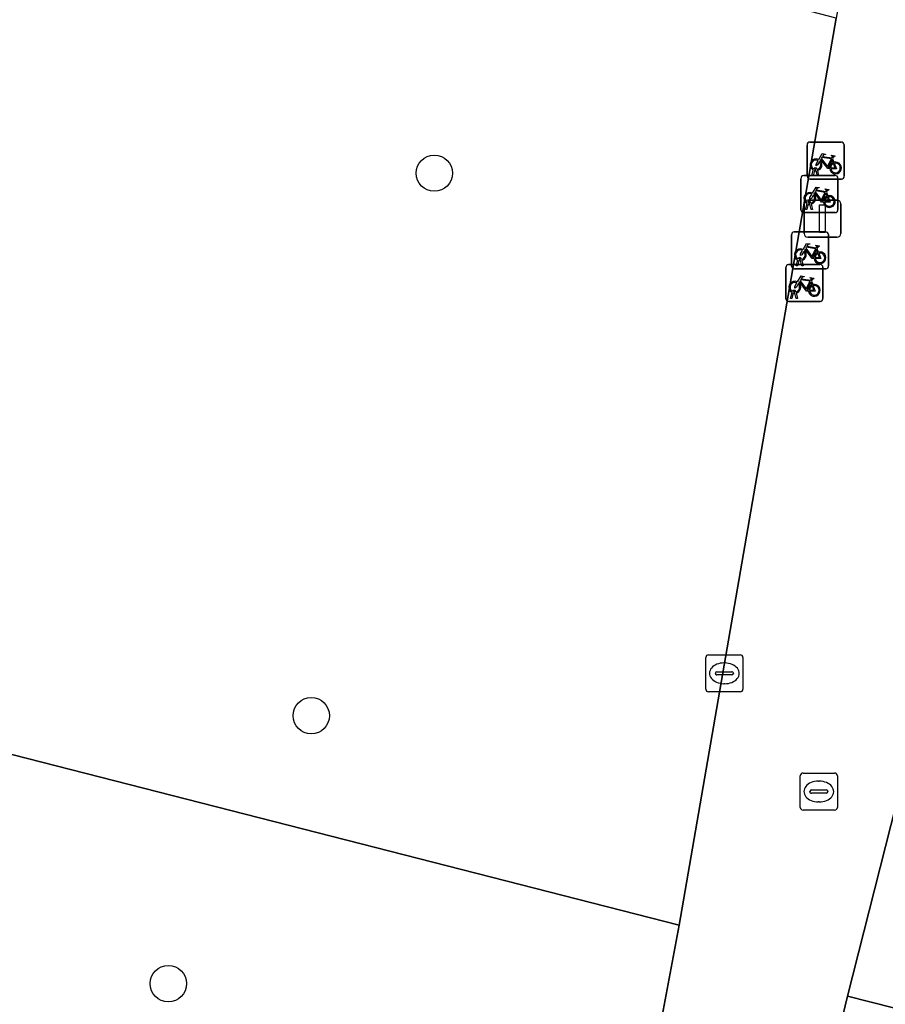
# Model space of a CAD drawing. Extents: x 163683 to 164494, y 382709 to 383872.
# Drawn here: x 164068.25 to 164091.59, y 383122.29 to 383148.85 of the extents above; entities that cross this region are included whole.
import ezdxf

# ---------------------------------------------------------------- set-up
doc = ezdxf.new("R2010")
doc.units = 0
for name, color, linetype in [('IMGEO_Boom', 7, 'Continuous'), ('IMGEO_Fietsenrek', 7, 'Continuous'), ('IMGEO_Groenvoorziening', 7, 'Continuous'), ('IMGEO_Kolk', 7, 'Continuous'), ('IMGEO_Lichtmast', 7, 'Continuous'), ('IMGEO_Pand', 7, 'Continuous'), ('IMGEO_Rioolput', 7, 'Continuous'), ('IMGEO_Voetpad_open', 7, 'Continuous')]:
    doc.layers.add(name, color=color, linetype=linetype)

msp = doc.modelspace()

# ---------------------------------------------------------------- linework, layer by layer
at = {"layer": 'IMGEO_Boom'}
for centre in [(164079.43, 383144.708), (164076.113, 383130.074), (164072.259, 383122.845)]:
    msp.add_circle(centre, 0.489, dxfattribs=at)
at = {"layer": 'IMGEO_Fietsenrek'}
for p, q in [((164089.481, 383144.624), (164089.481, 383145.465)), ((164089.481, 383145.465), (164089.481, 383144.624)), ((164089.556, 383145.549), (164090.397, 383145.549)), ((164090.397, 383145.549), (164089.556, 383145.549)), ((164090.481, 383145.474), (164090.481, 383144.633)), ((164090.481, 383144.633), (164090.481, 383145.474)), ((164090.168, 383145.098), (164090.204, 383145.003)), ((164089.719, 383144.805), (164089.718, 383144.809)), ((164089.75, 383144.816), (164089.751, 383144.809)), ((164089.314, 383143.719), (164089.314, 383144.56)), ((164089.314, 383144.56), (164089.314, 383143.719)), ((164089.389, 383144.644), (164090.23, 383144.644)), ((164090.23, 383144.644), (164089.389, 383144.644)), ((164090.406, 383144.549), (164089.565, 383144.549)), ((164089.565, 383144.549), (164090.406, 383144.549)), ((164089.608, 383144.633), (164089.647, 383144.793)), ((164089.642, 383144.633), (164089.608, 383144.633)), ((164089.677, 383144.781), (164089.642, 383144.633)), ((164089.76, 383144.633), (164089.726, 383144.775)), ((164089.758, 383144.779), (164089.793, 383144.633)), ((164089.793, 383144.633), (164089.76, 383144.633)), ((164090.314, 383144.569), (164090.314, 383143.728)), ((164090.314, 383143.728), (164090.314, 383144.569)), ((164090.001, 383144.193), (164090.037, 383144.098)), ((164089.441, 383143.728), (164089.48, 383143.888)), ((164089.51, 383143.876), (164089.475, 383143.728)), ((164089.552, 383143.9), (164089.551, 383143.904)), ((164089.593, 383143.728), (164089.559, 383143.87)), ((164089.583, 383143.911), (164089.584, 383143.904)), ((164089.591, 383143.874), (164089.626, 383143.728)), ((164090.239, 383143.644), (164089.398, 383143.644)), ((164089.398, 383143.644), (164090.239, 383143.644)), ((164089.475, 383143.728), (164089.441, 383143.728)), ((164089.626, 383143.728), (164089.593, 383143.728)), ((164089.061, 383142.2), (164089.061, 383143.041)), ((164089.061, 383143.041), (164089.061, 383142.2)), ((164089.136, 383143.125), (164089.977, 383143.125)), ((164089.977, 383143.125), (164089.136, 383143.125)), ((164090.061, 383143.05), (164090.061, 383142.209)), ((164090.061, 383142.209), (164090.061, 383143.05)), ((164089.748, 383142.674), (164089.784, 383142.579)), ((164088.909, 383141.323), (164088.909, 383142.164)), ((164088.909, 383142.164), (164088.909, 383141.323)), ((164088.984, 383142.248), (164089.825, 383142.248)), ((164089.825, 383142.248), (164088.984, 383142.248)), ((164089.188, 383142.209), (164089.227, 383142.369)), ((164089.222, 383142.209), (164089.188, 383142.209)), ((164089.257, 383142.357), (164089.222, 383142.209)), ((164089.299, 383142.381), (164089.298, 383142.385)), ((164089.34, 383142.209), (164089.306, 383142.351)), ((164089.33, 383142.392), (164089.331, 383142.385)), ((164089.338, 383142.355), (164089.373, 383142.209)), ((164089.373, 383142.209), (164089.34, 383142.209)), ((164089.909, 383142.173), (164089.909, 383141.332)), ((164089.909, 383141.332), (164089.909, 383142.173)), ((164089.986, 383142.125), (164089.145, 383142.125)), ((164089.145, 383142.125), (164089.986, 383142.125)), ((164089.596, 383141.797), (164089.632, 383141.702)), ((164089.036, 383141.332), (164089.075, 383141.492)), ((164089.105, 383141.48), (164089.07, 383141.332)), ((164089.147, 383141.504), (164089.146, 383141.508)), ((164089.188, 383141.332), (164089.154, 383141.474)), ((164089.178, 383141.515), (164089.179, 383141.508)), ((164089.186, 383141.478), (164089.221, 383141.332)), ((164089.834, 383141.248), (164088.993, 383141.248)), ((164088.993, 383141.248), (164089.834, 383141.248)), ((164089.07, 383141.332), (164089.036, 383141.332)), ((164089.221, 383141.332), (164089.188, 383141.332))]:
    msp.add_line(p, q, dxfattribs=at)
for points in [[(164089.794, 383145.075), (164089.889, 383145.239), (164089.975, 383145.225), (164089.977, 383145.216), (164089.921, 383145.205), (164089.894, 383145.16), (164090.15, 383145.119)], [(164090.09, 383144.831), (164090.04, 383144.831), (164089.849, 383145.082), (164089.83, 383145.05)], [(164090.137, 383145.094), (164089.88, 383145.135), (164089.863, 383145.106), (164090.03, 383144.886), (164090.137, 383145.094)], [(164090.185, 383144.996), (164090.155, 383145.073), (164090.046, 383144.855), (164090.089, 383144.855)], [(164090.15, 383145.119), (164090.175, 383145.168), (164090.169, 383145.172), (164090.146, 383145.176), (164090.134, 383145.183), (164090.133, 383145.186), (164090.135, 383145.191), (164090.23, 383145.176), (164090.232, 383145.166), (164090.222, 383145.153), (164090.21, 383145.147), (164090.196, 383145.153), (164090.168, 383145.098)], [(164089.815, 383145.023), (164089.763, 383144.933), (164089.723, 383144.908), (164089.724, 383144.955), (164089.779, 383145.049)], [(164090.119, 383144.855), (164090.239, 383144.854), (164090.195, 383144.968)], [(164090.215, 383144.975), (164090.27, 383144.83), (164090.12, 383144.83)], [(164089.627, 383144.17), (164089.722, 383144.334), (164089.808, 383144.32), (164089.81, 383144.311), (164089.754, 383144.3), (164089.727, 383144.255), (164089.983, 383144.214)], [(164089.983, 383144.214), (164090.008, 383144.263), (164090.002, 383144.267), (164089.979, 383144.271), (164089.967, 383144.278), (164089.966, 383144.281), (164089.968, 383144.286), (164090.063, 383144.271), (164090.065, 383144.261), (164090.055, 383144.248), (164090.043, 383144.242), (164090.029, 383144.248), (164090.001, 383144.193)], [(164089.648, 383144.118), (164089.596, 383144.028), (164089.556, 383144.003), (164089.557, 383144.05), (164089.612, 383144.144)], [(164089.923, 383143.926), (164089.873, 383143.926), (164089.682, 383144.177), (164089.663, 383144.145)], [(164089.97, 383144.189), (164089.713, 383144.23), (164089.696, 383144.201), (164089.863, 383143.981), (164089.97, 383144.189)], [(164090.018, 383144.091), (164089.988, 383144.168), (164089.879, 383143.95), (164089.922, 383143.95)], [(164089.952, 383143.95), (164090.072, 383143.949), (164090.028, 383144.063)], [(164090.048, 383144.07), (164090.103, 383143.925), (164089.953, 383143.925)], [(164089.374, 383142.651), (164089.469, 383142.815), (164089.555, 383142.801), (164089.557, 383142.792), (164089.501, 383142.781), (164089.474, 383142.736), (164089.73, 383142.695)], [(164089.717, 383142.67), (164089.46, 383142.711), (164089.443, 383142.682), (164089.61, 383142.462), (164089.717, 383142.67)], [(164089.73, 383142.695), (164089.755, 383142.744), (164089.749, 383142.748), (164089.726, 383142.752), (164089.714, 383142.759), (164089.713, 383142.762), (164089.715, 383142.767), (164089.81, 383142.752), (164089.812, 383142.742), (164089.802, 383142.729), (164089.79, 383142.723), (164089.776, 383142.729), (164089.748, 383142.674)], [(164089.395, 383142.599), (164089.343, 383142.509), (164089.303, 383142.484), (164089.304, 383142.531), (164089.359, 383142.625)], [(164089.67, 383142.407), (164089.62, 383142.407), (164089.429, 383142.658), (164089.41, 383142.626)], [(164089.765, 383142.572), (164089.735, 383142.649), (164089.626, 383142.431), (164089.669, 383142.431)], [(164089.699, 383142.431), (164089.819, 383142.43), (164089.775, 383142.544)], [(164089.795, 383142.551), (164089.85, 383142.406), (164089.7, 383142.406)], [(164089.222, 383141.774), (164089.317, 383141.938), (164089.403, 383141.924), (164089.405, 383141.915), (164089.349, 383141.904), (164089.322, 383141.859), (164089.578, 383141.818)], [(164089.578, 383141.818), (164089.603, 383141.867), (164089.597, 383141.871), (164089.574, 383141.875), (164089.562, 383141.882), (164089.561, 383141.885), (164089.563, 383141.89), (164089.658, 383141.875), (164089.66, 383141.865), (164089.65, 383141.852), (164089.638, 383141.846), (164089.624, 383141.852), (164089.596, 383141.797)], [(164089.243, 383141.722), (164089.191, 383141.632), (164089.151, 383141.607), (164089.152, 383141.654), (164089.207, 383141.748)], [(164089.518, 383141.53), (164089.468, 383141.53), (164089.277, 383141.781), (164089.258, 383141.749)], [(164089.565, 383141.793), (164089.308, 383141.834), (164089.291, 383141.805), (164089.458, 383141.585), (164089.565, 383141.793)], [(164089.613, 383141.695), (164089.583, 383141.772), (164089.474, 383141.554), (164089.517, 383141.554)], [(164089.547, 383141.554), (164089.667, 383141.553), (164089.623, 383141.667)], [(164089.643, 383141.674), (164089.698, 383141.529), (164089.548, 383141.529)]]:
    msp.add_lwpolyline(points, dxfattribs=at)
for centre, radius, start, end in [((164089.559, 383145.471), 0.0779, 92.4484, 184.2845), ((164089.559, 383145.471), 0.0779, 92.4484, 184.2845), ((164090.403, 383145.471), 0.0779, 2.4484, 94.2845), ((164090.403, 383145.471), 0.0779, 2.4484, 94.2845), ((164089.721, 383144.934), 0.159, 62.6766, 242.1369), ((164089.721, 383144.934), 0.129, 63.3192, 238.903), ((164089.701, 383144.805), 0.0499, 12.8025, 158.6934), ((164089.701, 383144.805), 0.0174, 12.8025, 163.4502), ((164089.721, 383144.934), 0.129, 253.415, 269.0204), ((164089.721, 383144.934), 0.129, 283.6043, 43.4302), ((164089.721, 383144.934), 0.159, 283.5766, 46.6042), ((164090.248, 383144.85), 0.159, 113.3408, 178.3217), ((164090.248, 383144.85), 0.159, 187.0065, 105.7708), ((164090.248, 383144.85), 0.129, 113.923, 177.9556), ((164090.248, 383144.85), 0.129, 188.6715, 104.5883), ((164089.392, 383144.566), 0.0779, 92.4484, 184.2845), ((164089.392, 383144.566), 0.0779, 92.4484, 184.2845), ((164089.559, 383144.627), 0.0779, 182.4484, 274.2845), ((164089.559, 383144.627), 0.0779, 182.4484, 274.2845), ((164089.721, 383144.934), 0.159, 253.9967, 271.7867), ((164090.236, 383144.566), 0.0779, 2.4484, 94.2845), ((164090.236, 383144.566), 0.0779, 2.4484, 94.2845), ((164090.403, 383144.627), 0.0779, 272.4484, 4.2845), ((164090.403, 383144.627), 0.0779, 272.4484, 4.2845), ((164089.554, 383144.029), 0.159, 62.6766, 242.1369), ((164089.554, 383144.029), 0.129, 63.3192, 238.903), ((164089.554, 383144.029), 0.129, 283.6043, 43.4302), ((164089.554, 383144.029), 0.159, 283.5766, 46.6042), ((164090.081, 383143.945), 0.159, 113.3408, 178.3217), ((164090.081, 383143.945), 0.159, 187.0065, 105.7708), ((164090.081, 383143.945), 0.129, 113.923, 177.9556), ((164090.081, 383143.945), 0.129, 188.6715, 104.5883), ((164089.534, 383143.9), 0.0499, 12.8025, 158.6934), ((164089.554, 383144.029), 0.159, 253.9967, 271.7867), ((164089.534, 383143.9), 0.0174, 12.8025, 163.4502), ((164089.554, 383144.029), 0.129, 253.415, 269.0204), ((164089.392, 383143.722), 0.0779, 182.4484, 274.2845), ((164089.392, 383143.722), 0.0779, 182.4484, 274.2845), ((164090.236, 383143.722), 0.0779, 272.4484, 4.2845), ((164090.236, 383143.722), 0.0779, 272.4484, 4.2845), ((164089.139, 383143.047), 0.0779, 92.4484, 184.2845), ((164089.139, 383143.047), 0.0779, 92.4484, 184.2845), ((164089.983, 383143.047), 0.0779, 2.4484, 94.2845), ((164089.983, 383143.047), 0.0779, 2.4484, 94.2845), ((164089.301, 383142.51), 0.159, 62.6766, 242.1369), ((164089.301, 383142.51), 0.129, 63.3192, 238.903), ((164089.281, 383142.381), 0.0499, 12.8025, 158.6934), ((164089.301, 383142.51), 0.129, 283.6043, 43.4302), ((164089.301, 383142.51), 0.159, 283.5766, 46.6042), ((164089.828, 383142.426), 0.159, 113.3408, 178.3217), ((164089.828, 383142.426), 0.159, 187.0065, 105.7708), ((164089.828, 383142.426), 0.129, 113.923, 177.9556), ((164089.828, 383142.426), 0.129, 188.6715, 104.5883), ((164088.987, 383142.17), 0.0779, 92.4484, 184.2845), ((164088.987, 383142.17), 0.0779, 92.4484, 184.2845), ((164089.139, 383142.203), 0.0779, 182.4484, 274.2845), ((164089.139, 383142.203), 0.0779, 182.4484, 274.2845), ((164089.301, 383142.51), 0.159, 253.9967, 271.7867), ((164089.281, 383142.381), 0.0174, 12.8025, 163.4502), ((164089.301, 383142.51), 0.129, 253.415, 269.0204), ((164089.831, 383142.17), 0.0779, 2.4484, 94.2845), ((164089.831, 383142.17), 0.0779, 2.4484, 94.2845), ((164089.983, 383142.203), 0.0779, 272.4484, 4.2845), ((164089.983, 383142.203), 0.0779, 272.4484, 4.2845), ((164089.149, 383141.633), 0.159, 62.6766, 242.1369), ((164089.149, 383141.633), 0.129, 63.3192, 238.903), ((164089.149, 383141.633), 0.129, 283.6043, 43.4302), ((164089.149, 383141.633), 0.159, 283.5766, 46.6042), ((164089.676, 383141.549), 0.159, 113.3408, 178.3217), ((164089.676, 383141.549), 0.159, 187.0065, 105.7708), ((164089.676, 383141.549), 0.129, 113.923, 177.9556), ((164089.676, 383141.549), 0.129, 188.6715, 104.5883), ((164089.129, 383141.504), 0.0499, 12.8025, 158.6934), ((164089.149, 383141.633), 0.159, 253.9967, 271.7867), ((164089.129, 383141.504), 0.0174, 12.8025, 163.4502), ((164089.149, 383141.633), 0.129, 253.415, 269.0204), ((164088.987, 383141.326), 0.0779, 182.4484, 274.2845), ((164088.987, 383141.326), 0.0779, 182.4484, 274.2845), ((164089.831, 383141.326), 0.0779, 272.4484, 4.2845), ((164089.831, 383141.326), 0.0779, 272.4484, 4.2845)]:
    msp.add_arc(centre, radius, start, end, dxfattribs=at)
at = {"layer": 'IMGEO_Groenvoorziening'}
for points in [[(164090.269, 383148.889), (164070.835, 383153.95), (164070.759, 383160.427), (164070.291, 383160.541), (164069.165, 383160.815), (164067.292, 383153.494), (164063.321, 383137.974), (164061.826, 383138.36), (164061.728, 383137.981), (164064.361, 383137.31), (164066.296, 383136.835), (164064.552, 383129.914), (164086.033, 383124.421)], [(164082.061, 383116.77), (164083.693, 383116.349), (164084.602, 383116.796), (164086.033, 383124.421), (164064.552, 383129.914), (164059.942, 383131.053), (164059.809, 383130.537), (164048.491, 383133.455), (164048.111, 383131.953), (164050.186, 383131.429), (164049.966, 383130.557), (164048.91, 383130.825), (164048.636, 383129.74), (164047.617, 383129.998), (164046.79, 383126.726), (164046.355, 383126.842), (164045.537, 383123.279), (164045.512, 383122.377), (164050.554, 383121.2), (164051.842, 383123.072), (164056.521, 383123.358), (164075.444, 383118.477)], [(164126.683, 383105.758), (164126.715, 383105.961), (164127.676, 383113.511), (164106.762, 383118.85), (164108.419, 383125.844), (164108.19, 383125.977), (164106.488, 383126.4), (164103.85, 383127.13), (164101.946, 383119.622), (164090.57, 383122.507), (164088.898, 383115.58)]]:
    msp.add_lwpolyline(points, close=True, dxfattribs=at)
at = {"layer": 'IMGEO_Kolk'}
for p, q in [((164086.75, 383130.79), (164086.75, 383131.642)), ((164086.825, 383131.716), (164087.677, 383131.716)), ((164087.751, 383131.642), (164087.751, 383130.79)), ((164087.238, 383131.496), (164087.263, 383131.496)), ((164087.009, 383131.21), (164087.009, 383131.222)), ((164087.447, 383131.173), (164087.049, 383131.173)), ((164087.052, 383131.259), (164087.45, 383131.259)), ((164087.493, 383131.222), (164087.493, 383131.21)), ((164087.261, 383130.936), (164087.236, 383130.936)), ((164087.677, 383130.716), (164086.825, 383130.716))]:
    msp.add_line(p, q, dxfattribs=at)
for points in [[(164086.75, 383130.79), (164086.75, 383131.642)], [(164086.825, 383131.716), (164087.677, 383131.716)], [(164087.751, 383131.642), (164087.751, 383130.79)], [(164087.677, 383130.716), (164086.825, 383130.716)]]:
    msp.add_lwpolyline(points, dxfattribs=at)
for centre, radius, start, end in [((164086.827, 383131.64), 0.0765, 91.552, 178.448), ((164086.827, 383131.64), 0.0765, 91.552, 178.448), ((164087.675, 383131.64), 0.0765, 1.552, 88.448), ((164087.675, 383131.64), 0.0765, 1.552, 88.448), ((164087.049, 383131.219), 0.0403, 85.8775, 175.7526), ((164087.046, 383131.209), 0.0366, 178.938, 274.7102), ((164087.45, 383131.216), 0.043, 264.8664, 352.4533), ((164087.454, 383131.221), 0.0386, 1.7309, 96.639), ((164086.827, 383130.792), 0.0765, 181.552, 268.448), ((164086.827, 383130.792), 0.0765, 181.552, 268.448), ((164087.675, 383130.792), 0.0765, 271.552, 358.448), ((164087.675, 383130.792), 0.0765, 271.552, 358.448)]:
    msp.add_arc(centre, radius, start, end, dxfattribs=at)
for centre, major_axis, ratio, start_param, end_param in [((164087.237, 383131.216), (-0.387, 0.002), 0.722429, 4.712389, 7.853982), ((164087.262, 383131.216), (-0.39, 0.002), 0.717154, 1.570796, 4.712389)]:
    msp.add_ellipse(centre, major_axis=major_axis, ratio=ratio, start_param=start_param, end_param=end_param, dxfattribs=at)
at = {"layer": 'IMGEO_Lichtmast'}
for p, q in [((164089.399, 383143.083), (164089.399, 383143.883)), ((164089.399, 383143.883), (164089.399, 383143.083)), ((164089.499, 383143.983), (164090.289, 383143.983)), ((164090.289, 383143.983), (164089.499, 383143.983)), ((164090.389, 383143.883), (164090.389, 383143.083)), ((164090.389, 383143.083), (164090.389, 383143.883)), ((164090.289, 383142.983), (164089.499, 383142.983)), ((164089.499, 383142.983), (164090.289, 383142.983))]:
    msp.add_line(p, q, dxfattribs=at)
msp.add_lwpolyline([(164089.819, 383143.858), (164089.969, 383143.858), (164089.969, 383143.108), (164089.819, 383143.108), (164089.819, 383143.858)], dxfattribs=at)
for centre, start, end in [((164089.499, 383143.883), 90, 180), ((164089.499, 383143.883), 90, 180), ((164090.289, 383143.883), 0, 90), ((164090.289, 383143.883), 360, 90), ((164089.499, 383143.083), 180, 270), ((164089.499, 383143.083), 180, 270), ((164090.289, 383143.083), 270, 0), ((164090.289, 383143.083), 270, 0)]:
    msp.add_arc(centre, 0.1, start, end, dxfattribs=at)
at = {"layer": 'IMGEO_Pand'}
msp.add_lwpolyline([(164105.861, 383135.058), (164094.509, 383137.937), (164092.955, 383131.809), (164092.589, 383131.902), (164091.837, 383128.938), (164092.179, 383128.851), (164090.57, 383122.507), (164101.946, 383119.622), (164103.85, 383127.13), (164104.028, 383127.832), (164104.331, 383129.026)], close=True, dxfattribs=at)
at = {"layer": 'IMGEO_Rioolput'}
for p, q in [((164089.297, 383127.6), (164089.297, 383128.452)), ((164089.372, 383128.526), (164090.224, 383128.526)), ((164090.298, 383128.452), (164090.298, 383127.6)), ((164089.785, 383128.306), (164089.81, 383128.306)), ((164089.556, 383128.02), (164089.556, 383128.032)), ((164089.994, 383127.983), (164089.596, 383127.983)), ((164089.599, 383128.069), (164089.997, 383128.069)), ((164090.04, 383128.032), (164090.04, 383128.02)), ((164089.808, 383127.746), (164089.783, 383127.746)), ((164090.224, 383127.526), (164089.372, 383127.526))]:
    msp.add_line(p, q, dxfattribs=at)
for points in [[(164089.297, 383127.6), (164089.297, 383128.452)], [(164089.372, 383128.526), (164090.224, 383128.526)], [(164090.298, 383128.452), (164090.298, 383127.6)], [(164090.224, 383127.526), (164089.372, 383127.526)]]:
    msp.add_lwpolyline(points, dxfattribs=at)
for centre, radius, start, end in [((164089.374, 383128.45), 0.0765, 91.552, 178.448), ((164089.374, 383128.45), 0.0765, 91.552, 178.448), ((164090.222, 383128.45), 0.0765, 1.552, 88.448), ((164090.222, 383128.45), 0.0765, 1.552, 88.448), ((164089.596, 383128.029), 0.0403, 85.8775, 175.7526), ((164089.593, 383128.019), 0.0366, 178.938, 274.7102), ((164089.997, 383128.026), 0.043, 264.8664, 352.4533), ((164090.001, 383128.031), 0.0386, 1.7309, 96.639), ((164089.374, 383127.602), 0.0765, 181.552, 268.448), ((164089.374, 383127.602), 0.0765, 181.552, 268.448), ((164090.222, 383127.602), 0.0765, 271.552, 358.448), ((164090.222, 383127.602), 0.0765, 271.552, 358.448)]:
    msp.add_arc(centre, radius, start, end, dxfattribs=at)
for centre, major_axis, ratio, start_param, end_param in [((164089.784, 383128.026), (-0.387, 0.002), 0.722429, 4.712389, 7.853982), ((164089.809, 383128.026), (-0.39, 0.002), 0.717154, 1.570796, 4.712389)]:
    msp.add_ellipse(centre, major_axis=major_axis, ratio=ratio, start_param=start_param, end_param=end_param, dxfattribs=at)
at = {"layer": 'IMGEO_Voetpad_open'}
msp.add_lwpolyline([(164094.171, 383155.116), (164091.076, 383153.334), (164090.269, 383148.889), (164086.033, 383124.421), (164084.602, 383116.796), (164088.643, 383115.646), (164088.898, 383115.58), (164090.57, 383122.507), (164092.179, 383128.851), (164091.837, 383128.938), (164092.589, 383131.902), (164092.955, 383131.809), (164094.509, 383137.937)], dxfattribs=at)

doc.saveas('drawing.dxf')
